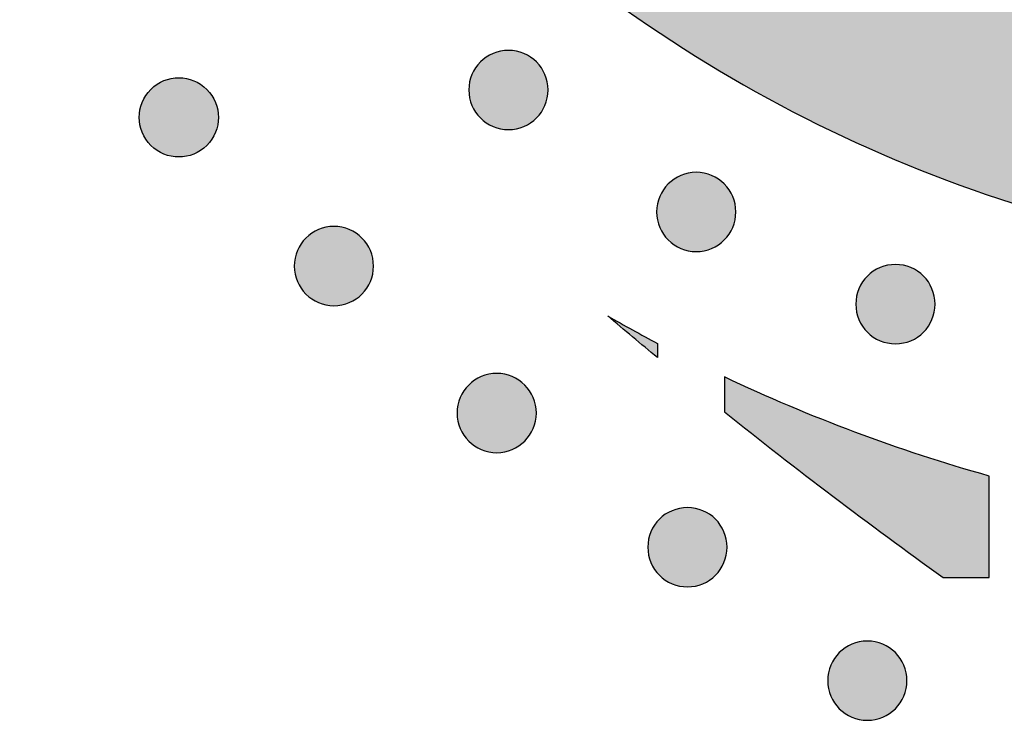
# Model space of a CAD drawing. Header units: millimetres. Extents: x -3873 to -97, y 912 to 4165.
# Tile 587 of 656: x -523 to -479, y 3718 to 3750. Entities that reach past the tile are written whole.
import ezdxf

# ---------------------------------------------------------------- set-up
doc = ezdxf.new("R2010")
doc.units = ezdxf.units.MM
doc.layers.add('pattern', color=7, linetype='Continuous', true_color=0x000000)

msp = doc.modelspace()

# ---------------------------------------------------------------- hatches: boundary and pattern name
at = {"layer": 'pattern'}
for points in [[(-415.75, 3746.365), (-409.983, 3761.385), (-424.214, 3755.831), (-426.723, 3754.899), (-429.271, 3754.045), (-431.853, 3753.272), (-434.466, 3752.582), (-437.106, 3751.977), (-439.769, 3751.457), (-442.45, 3751.025), (-445.145, 3750.681), (-447.85, 3750.426), (-450.561, 3750.26), (-453.273, 3750.183), (-455.981, 3750.195), (-458.682, 3750.295), (-461.371, 3750.483), (-464.043, 3750.758), (-466.696, 3751.118), (-467.69, 3751.279), (-468.683, 3751.46), (-469.676, 3751.662), (-470.667, 3751.883), (-471.656, 3752.124), (-472.642, 3752.386), (-473.624, 3752.667), (-474.603, 3752.969), (-475.576, 3753.29), (-476.545, 3753.631), (-477.508, 3753.992), (-478.464, 3754.373), (-479.413, 3754.773), (-480.355, 3755.191), (-481.288, 3755.629), (-482.213, 3756.086), (-483.128, 3756.561), (-484.034, 3757.054), (-484.929, 3757.565), (-485.813, 3758.093), (-486.686, 3758.639), (-487.546, 3759.201), (-488.395, 3759.78), (-489.23, 3760.374), (-490.052, 3760.985), (-490.861, 3761.61), (-491.655, 3762.25), (-492.435, 3762.904), (-493.2, 3763.571), (-493.95, 3764.252), (-494.684, 3764.946), (-495.402, 3765.651), (-496.107, 3766.371), (-496.799, 3767.106), (-497.479, 3767.857), (-498.145, 3768.623), (-498.798, 3769.404), (-499.436, 3770.2), (-500.06, 3771.009), (-500.669, 3771.833), (-501.262, 3772.669), (-501.839, 3773.519), (-502.4, 3774.38), (-502.944, 3775.254), (-503.471, 3776.139), (-503.98, 3777.035), (-504.472, 3777.941), (-504.945, 3778.858), (-505.4, 3779.783), (-505.836, 3780.717), (-506.253, 3781.66), (-506.652, 3782.609), (-507.03, 3783.566), (-507.39, 3784.53), (-507.729, 3785.499), (-508.049, 3786.473), (-508.349, 3787.452), (-508.628, 3788.435), (-508.888, 3789.422), (-509.128, 3790.411), (-509.347, 3791.402), (-509.547, 3792.395), (-509.726, 3793.389), (-509.886, 3794.383), (-510.241, 3797.036), (-510.511, 3799.709), (-510.694, 3802.399), (-510.79, 3805.1), (-510.798, 3807.808), (-510.716, 3810.52), (-510.545, 3813.23), (-510.285, 3815.935), (-509.936, 3818.63), (-509.5, 3821.31), (-508.976, 3823.972), (-508.366, 3826.611), (-507.671, 3829.222), (-506.894, 3831.803), (-506.035, 3834.349), (-505.098, 3836.857), (-499.52, 3851.079), (-514.55, 3845.338), (-515.217, 3843.811), (-515.858, 3842.27), (-516.473, 3840.714), (-517.062, 3839.145), (-517.625, 3837.562), (-518.16, 3835.966), (-518.667, 3834.359), (-519.146, 3832.741), (-519.597, 3831.112), (-520.019, 3829.474), (-520.412, 3827.827), (-520.776, 3826.171), (-521.11, 3824.509), (-521.415, 3822.839), (-521.69, 3821.165), (-521.935, 3819.485), (-522.149, 3817.801), (-522.334, 3816.113), (-522.488, 3814.424), (-522.611, 3812.732), (-522.705, 3811.04), (-522.768, 3809.348), (-522.8, 3807.656), (-522.803, 3805.966), (-522.775, 3804.279), (-522.717, 3802.594), (-522.63, 3800.914), (-522.513, 3799.238), (-522.366, 3797.568), (-522.19, 3795.904), (-521.986, 3794.247), (-521.752, 3792.598), (-521.556, 3791.372), (-521.334, 3790.147), (-521.088, 3788.923), (-520.818, 3787.7), (-520.522, 3786.481), (-520.202, 3785.265), (-519.857, 3784.053), (-519.487, 3782.846), (-519.093, 3781.644), (-518.675, 3780.45), (-518.232, 3779.262), (-517.765, 3778.082), (-517.274, 3776.911), (-516.759, 3775.749), (-516.221, 3774.597), (-515.66, 3773.456), (-515.077, 3772.326), (-514.471, 3771.209), (-513.843, 3770.104), (-513.193, 3769.013), (-512.522, 3767.936), (-511.831, 3766.873), (-511.119, 3765.826), (-510.388, 3764.795), (-509.638, 3763.78), (-508.868, 3762.782), (-508.081, 3761.801), (-507.277, 3760.838), (-506.455, 3759.893), (-505.617, 3758.967), (-504.764, 3758.061), (-503.895, 3757.173), (-503.009, 3756.303), (-502.104, 3755.448), (-501.18, 3754.609), (-500.237, 3753.786), (-499.275, 3752.979), (-498.296, 3752.19), (-497.299, 3751.42), (-496.285, 3750.667), (-495.255, 3749.934), (-494.209, 3749.221), (-493.148, 3748.527), (-492.072, 3747.855), (-490.982, 3747.203), (-489.878, 3746.573), (-488.762, 3745.965), (-487.633, 3745.38), (-486.493, 3744.817), (-485.342, 3744.277), (-484.181, 3743.76), (-483.011, 3743.268), (-481.832, 3742.798), (-480.645, 3742.353), (-479.451, 3741.933), (-478.25, 3741.537), (-477.044, 3741.165), (-475.832, 3740.818), (-474.617, 3740.495), (-473.398, 3740.198), (-472.176, 3739.925), (-470.952, 3739.677), (-469.727, 3739.453), (-468.501, 3739.255), (-466.853, 3739.018), (-465.196, 3738.811), (-463.533, 3738.632), (-461.863, 3738.483), (-460.188, 3738.363), (-458.507, 3738.272), (-456.823, 3738.212), (-455.135, 3738.181), (-453.446, 3738.18), (-451.754, 3738.21), (-450.061, 3738.27), (-448.369, 3738.36), (-446.677, 3738.481), (-444.987, 3738.632), (-443.3, 3738.814), (-441.615, 3739.025), (-439.935, 3739.267), (-438.26, 3739.539), (-436.59, 3739.841), (-434.927, 3740.172), (-433.271, 3740.533), (-431.623, 3740.924), (-429.984, 3741.343), (-428.354, 3741.791), (-426.735, 3742.267), (-425.127, 3742.772), (-423.531, 3743.304), (-421.947, 3743.863), (-420.376, 3744.45), (-418.819, 3745.062), (-417.277, 3745.701)], [(-499.671, 3745.383), (-499.699, 3745.355), (-499.728, 3745.328), (-499.758, 3745.301), (-499.788, 3745.275), (-499.82, 3745.249), (-499.853, 3745.224), (-499.886, 3745.2), (-499.92, 3745.176), (-499.955, 3745.152), (-499.991, 3745.13), (-500.027, 3745.108), (-500.064, 3745.086), (-500.102, 3745.066), (-500.141, 3745.046), (-500.181, 3745.027), (-500.221, 3745.01), (-500.262, 3744.993), (-500.303, 3744.976), (-500.345, 3744.961), (-500.387, 3744.947), (-500.43, 3744.934), (-500.474, 3744.922), (-500.518, 3744.911), (-500.562, 3744.902), (-500.607, 3744.893), (-500.652, 3744.885), (-500.697, 3744.879), (-500.742, 3744.874), (-500.788, 3744.869), (-500.834, 3744.866), (-500.88, 3744.865), (-500.926, 3744.864), (-500.972, 3744.865), (-501.017, 3744.867), (-501.063, 3744.87), (-501.109, 3744.874), (-501.154, 3744.879), (-501.2, 3744.886), (-501.245, 3744.893), (-501.289, 3744.902), (-501.333, 3744.912), (-501.377, 3744.923), (-501.421, 3744.935), (-501.464, 3744.948), (-501.506, 3744.962), (-501.548, 3744.978), (-501.589, 3744.994), (-501.63, 3745.011), (-501.67, 3745.029), (-501.71, 3745.048), (-501.748, 3745.067), (-501.786, 3745.088), (-501.824, 3745.109), (-501.86, 3745.131), (-501.896, 3745.154), (-501.931, 3745.177), (-501.965, 3745.201), (-501.998, 3745.226), (-502.03, 3745.251), (-502.062, 3745.277), (-502.093, 3745.303), (-502.123, 3745.33), (-502.152, 3745.357), (-502.18, 3745.385), (-502.207, 3745.413), (-502.234, 3745.442), (-502.261, 3745.472), (-502.287, 3745.503), (-502.313, 3745.534), (-502.338, 3745.567), (-502.363, 3745.6), (-502.387, 3745.634), (-502.41, 3745.669), (-502.433, 3745.705), (-502.455, 3745.742), (-502.476, 3745.779), (-502.497, 3745.817), (-502.516, 3745.856), (-502.535, 3745.895), (-502.553, 3745.935), (-502.57, 3745.976), (-502.586, 3746.017), (-502.601, 3746.059), (-502.615, 3746.102), (-502.628, 3746.145), (-502.64, 3746.188), (-502.651, 3746.232), (-502.661, 3746.276), (-502.67, 3746.321), (-502.677, 3746.366), (-502.684, 3746.411), (-502.689, 3746.457), (-502.693, 3746.502), (-502.696, 3746.548), (-502.698, 3746.594), (-502.698, 3746.64), (-502.698, 3746.686), (-502.696, 3746.732), (-502.693, 3746.778), (-502.689, 3746.823), (-502.683, 3746.869), (-502.677, 3746.914), (-502.669, 3746.959), (-502.66, 3747.004), (-502.651, 3747.048), (-502.64, 3747.092), (-502.627, 3747.135), (-502.614, 3747.178), (-502.6, 3747.221), (-502.585, 3747.263), (-502.569, 3747.304), (-502.552, 3747.345), (-502.534, 3747.385), (-502.515, 3747.424), (-502.495, 3747.463), (-502.475, 3747.501), (-502.453, 3747.538), (-502.431, 3747.575), (-502.409, 3747.61), (-502.385, 3747.645), (-502.361, 3747.679), (-502.336, 3747.712), (-502.311, 3747.745), (-502.285, 3747.776), (-502.259, 3747.807), (-502.232, 3747.837), (-502.205, 3747.866), (-502.178, 3747.894), (-502.149, 3747.922), (-502.12, 3747.949), (-502.09, 3747.976), (-502.06, 3748.002), (-502.028, 3748.027), (-501.996, 3748.053), (-501.962, 3748.077), (-501.928, 3748.101), (-501.893, 3748.125), (-501.857, 3748.147), (-501.821, 3748.169), (-501.784, 3748.191), (-501.746, 3748.211), (-501.707, 3748.231), (-501.667, 3748.25), (-501.627, 3748.267), (-501.587, 3748.284), (-501.545, 3748.3), (-501.503, 3748.316), (-501.461, 3748.33), (-501.418, 3748.343), (-501.374, 3748.355), (-501.33, 3748.366), (-501.286, 3748.375), (-501.241, 3748.384), (-501.196, 3748.392), (-501.151, 3748.398), (-501.106, 3748.403), (-501.06, 3748.408), (-501.014, 3748.41), (-500.968, 3748.412), (-500.923, 3748.413), (-500.877, 3748.412), (-500.831, 3748.41), (-500.785, 3748.407), (-500.739, 3748.403), (-500.694, 3748.398), (-500.649, 3748.391), (-500.604, 3748.384), (-500.559, 3748.375), (-500.515, 3748.365), (-500.471, 3748.354), (-500.427, 3748.342), (-500.384, 3748.329), (-500.342, 3748.315), (-500.3, 3748.299), (-500.259, 3748.283), (-500.218, 3748.266), (-500.178, 3748.248), (-500.138, 3748.229), (-500.1, 3748.21), (-500.062, 3748.189), (-500.025, 3748.168), (-499.988, 3748.146), (-499.952, 3748.123), (-499.917, 3748.1), (-499.883, 3748.075), (-499.85, 3748.051), (-499.818, 3748.026), (-499.786, 3748), (-499.755, 3747.973), (-499.725, 3747.947), (-499.696, 3747.92), (-499.668, 3747.892), (-499.641, 3747.864), (-499.614, 3747.835), (-499.587, 3747.805), (-499.561, 3747.774), (-499.535, 3747.742), (-499.51, 3747.71), (-499.485, 3747.677), (-499.461, 3747.643), (-499.438, 3747.608), (-499.415, 3747.572), (-499.393, 3747.535), (-499.372, 3747.498), (-499.351, 3747.46), (-499.332, 3747.421), (-499.313, 3747.382), (-499.295, 3747.342), (-499.278, 3747.301), (-499.262, 3747.26), (-499.247, 3747.218), (-499.233, 3747.175), (-499.22, 3747.132), (-499.208, 3747.089), (-499.197, 3747.045), (-499.187, 3747.001), (-499.178, 3746.956), (-499.171, 3746.911), (-499.164, 3746.866), (-499.159, 3746.82), (-499.155, 3746.775), (-499.152, 3746.729), (-499.15, 3746.683), (-499.15, 3746.637), (-499.15, 3746.591), (-499.152, 3746.545), (-499.155, 3746.499), (-499.159, 3746.454), (-499.165, 3746.408), (-499.171, 3746.363), (-499.179, 3746.318), (-499.188, 3746.273), (-499.198, 3746.229), (-499.209, 3746.185), (-499.221, 3746.142), (-499.234, 3746.099), (-499.248, 3746.056), (-499.263, 3746.014), (-499.279, 3745.973), (-499.296, 3745.932), (-499.314, 3745.892), (-499.333, 3745.853), (-499.353, 3745.814), (-499.373, 3745.776), (-499.395, 3745.739), (-499.417, 3745.702), (-499.44, 3745.667), (-499.463, 3745.632), (-499.487, 3745.598), (-499.512, 3745.564), (-499.537, 3745.532), (-499.563, 3745.5), (-499.589, 3745.47), (-499.616, 3745.44), (-499.643, 3745.411)], [(-514.423, 3746.664), (-514.396, 3746.635), (-514.369, 3746.606), (-514.342, 3746.576), (-514.316, 3746.546), (-514.29, 3746.514), (-514.265, 3746.482), (-514.24, 3746.448), (-514.216, 3746.414), (-514.193, 3746.379), (-514.17, 3746.344), (-514.148, 3746.307), (-514.127, 3746.27), (-514.107, 3746.232), (-514.087, 3746.193), (-514.068, 3746.154), (-514.05, 3746.114), (-514.033, 3746.073), (-514.017, 3746.032), (-514.002, 3745.99), (-513.988, 3745.947), (-513.975, 3745.904), (-513.963, 3745.861), (-513.952, 3745.817), (-513.942, 3745.773), (-513.934, 3745.728), (-513.926, 3745.683), (-513.92, 3745.638), (-513.914, 3745.592), (-513.91, 3745.547), (-513.907, 3745.501), (-513.906, 3745.455), (-513.905, 3745.409), (-513.906, 3745.363), (-513.908, 3745.317), (-513.911, 3745.272), (-513.915, 3745.226), (-513.92, 3745.18), (-513.927, 3745.135), (-513.934, 3745.09), (-513.943, 3745.046), (-513.953, 3745.001), (-513.964, 3744.958), (-513.976, 3744.914), (-513.989, 3744.871), (-514.003, 3744.829), (-514.018, 3744.787), (-514.034, 3744.746), (-514.052, 3744.705), (-514.07, 3744.665), (-514.088, 3744.625), (-514.108, 3744.587), (-514.129, 3744.549), (-514.15, 3744.511), (-514.172, 3744.475), (-514.195, 3744.439), (-514.218, 3744.404), (-514.242, 3744.37), (-514.267, 3744.337), (-514.292, 3744.305), (-514.318, 3744.273), (-514.344, 3744.242), (-514.371, 3744.213), (-514.398, 3744.184), (-514.426, 3744.155), (-514.454, 3744.128), (-514.483, 3744.101), (-514.513, 3744.074), (-514.543, 3744.048), (-514.575, 3744.022), (-514.607, 3743.997), (-514.641, 3743.972), (-514.675, 3743.948), (-514.71, 3743.925), (-514.746, 3743.902), (-514.782, 3743.88), (-514.819, 3743.859), (-514.857, 3743.839), (-514.896, 3743.819), (-514.935, 3743.8), (-514.976, 3743.782), (-515.016, 3743.765), (-515.058, 3743.749), (-515.1, 3743.734), (-515.142, 3743.72), (-515.185, 3743.707), (-515.228, 3743.695), (-515.272, 3743.684), (-515.317, 3743.674), (-515.361, 3743.666), (-515.406, 3743.658), (-515.451, 3743.652), (-515.497, 3743.646), (-515.543, 3743.642), (-515.588, 3743.639), (-515.634, 3743.638), (-515.68, 3743.637), (-515.726, 3743.638), (-515.772, 3743.64), (-515.818, 3743.643), (-515.863, 3743.647), (-515.909, 3743.652), (-515.954, 3743.659), (-515.999, 3743.666), (-516.043, 3743.675), (-516.088, 3743.685), (-516.132, 3743.696), (-516.175, 3743.708), (-516.218, 3743.721), (-516.26, 3743.735), (-516.302, 3743.75), (-516.344, 3743.767), (-516.384, 3743.784), (-516.424, 3743.802), (-516.464, 3743.82), (-516.502, 3743.84), (-516.54, 3743.861), (-516.578, 3743.882), (-516.614, 3743.904), (-516.65, 3743.927), (-516.685, 3743.95), (-516.719, 3743.974), (-516.752, 3743.999), (-516.784, 3744.024), (-516.816, 3744.05), (-516.847, 3744.076), (-516.877, 3744.103), (-516.906, 3744.13), (-516.934, 3744.158), (-516.961, 3744.186), (-516.988, 3744.215), (-517.015, 3744.245), (-517.041, 3744.276), (-517.067, 3744.307), (-517.092, 3744.34), (-517.117, 3744.373), (-517.141, 3744.407), (-517.164, 3744.442), (-517.187, 3744.478), (-517.209, 3744.514), (-517.23, 3744.551), (-517.25, 3744.589), (-517.27, 3744.628), (-517.289, 3744.668), (-517.307, 3744.708), (-517.324, 3744.748), (-517.34, 3744.79), (-517.355, 3744.832), (-517.369, 3744.874), (-517.382, 3744.917), (-517.394, 3744.961), (-517.405, 3745.004), (-517.415, 3745.049), (-517.423, 3745.093), (-517.431, 3745.138), (-517.437, 3745.184), (-517.443, 3745.229), (-517.447, 3745.275), (-517.45, 3745.32), (-517.451, 3745.366), (-517.452, 3745.412), (-517.451, 3745.458), (-517.45, 3745.504), (-517.447, 3745.55), (-517.442, 3745.595), (-517.437, 3745.641), (-517.43, 3745.686), (-517.423, 3745.731), (-517.414, 3745.776), (-517.404, 3745.82), (-517.393, 3745.864), (-517.381, 3745.907), (-517.368, 3745.95), (-517.354, 3745.993), (-517.339, 3746.034), (-517.323, 3746.076), (-517.305, 3746.116), (-517.288, 3746.156), (-517.269, 3746.196), (-517.249, 3746.235), (-517.228, 3746.273), (-517.207, 3746.31), (-517.185, 3746.346), (-517.162, 3746.382), (-517.139, 3746.417), (-517.115, 3746.451), (-517.09, 3746.484), (-517.065, 3746.517), (-517.039, 3746.548), (-517.013, 3746.579), (-516.986, 3746.609), (-516.959, 3746.638), (-516.931, 3746.666), (-516.903, 3746.693), (-516.874, 3746.72), (-516.844, 3746.747), (-516.814, 3746.773), (-516.782, 3746.799), (-516.75, 3746.824), (-516.716, 3746.849), (-516.682, 3746.873), (-516.647, 3746.896), (-516.612, 3746.919), (-516.575, 3746.941), (-516.538, 3746.962), (-516.5, 3746.983), (-516.461, 3747.002), (-516.422, 3747.021), (-516.381, 3747.039), (-516.341, 3747.056), (-516.299, 3747.072), (-516.257, 3747.087), (-516.215, 3747.101), (-516.172, 3747.114), (-516.129, 3747.126), (-516.085, 3747.137), (-516.04, 3747.147), (-515.996, 3747.155), (-515.951, 3747.163), (-515.906, 3747.169), (-515.86, 3747.175), (-515.815, 3747.179), (-515.769, 3747.182), (-515.723, 3747.184), (-515.677, 3747.184), (-515.631, 3747.183), (-515.585, 3747.182), (-515.539, 3747.179), (-515.494, 3747.174), (-515.448, 3747.169), (-515.403, 3747.163), (-515.358, 3747.155), (-515.314, 3747.146), (-515.269, 3747.136), (-515.225, 3747.125), (-515.182, 3747.113), (-515.139, 3747.1), (-515.097, 3747.086), (-515.055, 3747.071), (-515.013, 3747.055), (-514.973, 3747.038), (-514.933, 3747.02), (-514.893, 3747.001), (-514.855, 3746.981), (-514.817, 3746.961), (-514.779, 3746.939), (-514.743, 3746.917), (-514.707, 3746.894), (-514.672, 3746.871), (-514.638, 3746.847), (-514.605, 3746.822), (-514.573, 3746.797), (-514.541, 3746.771), (-514.51, 3746.745), (-514.48, 3746.718), (-514.452, 3746.691)], [(-491.267, 3739.922), (-491.295, 3739.895), (-491.324, 3739.867), (-491.354, 3739.841), (-491.385, 3739.814), (-491.416, 3739.789), (-491.449, 3739.764), (-491.482, 3739.739), (-491.516, 3739.715), (-491.551, 3739.692), (-491.587, 3739.669), (-491.623, 3739.647), (-491.661, 3739.626), (-491.699, 3739.605), (-491.737, 3739.585), (-491.777, 3739.567), (-491.817, 3739.549), (-491.858, 3739.532), (-491.899, 3739.516), (-491.941, 3739.501), (-491.984, 3739.487), (-492.027, 3739.474), (-492.07, 3739.462), (-492.114, 3739.451), (-492.158, 3739.441), (-492.203, 3739.432), (-492.248, 3739.424), (-492.293, 3739.418), (-492.339, 3739.413), (-492.384, 3739.409), (-492.43, 3739.406), (-492.476, 3739.404), (-492.522, 3739.403), (-492.568, 3739.404), (-492.614, 3739.406), (-492.659, 3739.409), (-492.705, 3739.413), (-492.751, 3739.418), (-492.796, 3739.425), (-492.841, 3739.433), (-492.885, 3739.441), (-492.93, 3739.451), (-492.974, 3739.462), (-493.017, 3739.474), (-493.06, 3739.488), (-493.102, 3739.502), (-493.144, 3739.517), (-493.186, 3739.533), (-493.226, 3739.55), (-493.266, 3739.568), (-493.306, 3739.587), (-493.345, 3739.607), (-493.383, 3739.627), (-493.42, 3739.648), (-493.456, 3739.67), (-493.492, 3739.693), (-493.527, 3739.717), (-493.561, 3739.741), (-493.594, 3739.765), (-493.627, 3739.791), (-493.658, 3739.816), (-493.689, 3739.843), (-493.719, 3739.869), (-493.748, 3739.897), (-493.776, 3739.924), (-493.804, 3739.952), (-493.831, 3739.981), (-493.857, 3740.011), (-493.884, 3740.042), (-493.909, 3740.074), (-493.934, 3740.106), (-493.959, 3740.14), (-493.983, 3740.174), (-494.007, 3740.209), (-494.029, 3740.244), (-494.051, 3740.281), (-494.072, 3740.318), (-494.093, 3740.356), (-494.113, 3740.395), (-494.131, 3740.434), (-494.149, 3740.474), (-494.166, 3740.515), (-494.182, 3740.557), (-494.197, 3740.599), (-494.211, 3740.641), (-494.224, 3740.684), (-494.236, 3740.727), (-494.247, 3740.771), (-494.257, 3740.816), (-494.266, 3740.86), (-494.274, 3740.905), (-494.28, 3740.951), (-494.285, 3740.996), (-494.289, 3741.042), (-494.292, 3741.087), (-494.294, 3741.133), (-494.295, 3741.179), (-494.294, 3741.225), (-494.292, 3741.271), (-494.289, 3741.317), (-494.285, 3741.363), (-494.28, 3741.408), (-494.273, 3741.453), (-494.265, 3741.498), (-494.257, 3741.543), (-494.247, 3741.587), (-494.236, 3741.631), (-494.224, 3741.674), (-494.211, 3741.717), (-494.196, 3741.76), (-494.181, 3741.802), (-494.165, 3741.843), (-494.148, 3741.884), (-494.13, 3741.924), (-494.111, 3741.963), (-494.091, 3742.002), (-494.071, 3742.04), (-494.05, 3742.077), (-494.028, 3742.114), (-494.005, 3742.149), (-493.981, 3742.184), (-493.957, 3742.218), (-493.933, 3742.252), (-493.907, 3742.284), (-493.882, 3742.316), (-493.855, 3742.346), (-493.829, 3742.376), (-493.801, 3742.405), (-493.774, 3742.433), (-493.746, 3742.461), (-493.717, 3742.488), (-493.687, 3742.515), (-493.656, 3742.541), (-493.624, 3742.567), (-493.592, 3742.592), (-493.559, 3742.617), (-493.524, 3742.641), (-493.489, 3742.664), (-493.454, 3742.687), (-493.417, 3742.709), (-493.38, 3742.73), (-493.342, 3742.75), (-493.303, 3742.77), (-493.264, 3742.789), (-493.224, 3742.807), (-493.183, 3742.824), (-493.141, 3742.84), (-493.1, 3742.855), (-493.057, 3742.869), (-493.014, 3742.882), (-492.971, 3742.894), (-492.927, 3742.905), (-492.882, 3742.915), (-492.838, 3742.923), (-492.793, 3742.931), (-492.747, 3742.937), (-492.702, 3742.943), (-492.656, 3742.947), (-492.611, 3742.95), (-492.565, 3742.951), (-492.519, 3742.952), (-492.473, 3742.951), (-492.427, 3742.95), (-492.381, 3742.947), (-492.336, 3742.942), (-492.29, 3742.937), (-492.245, 3742.931), (-492.2, 3742.923), (-492.155, 3742.914), (-492.111, 3742.904), (-492.067, 3742.893), (-492.024, 3742.881), (-491.981, 3742.868), (-491.938, 3742.854), (-491.896, 3742.839), (-491.855, 3742.823), (-491.814, 3742.805), (-491.774, 3742.787), (-491.735, 3742.769), (-491.696, 3742.749), (-491.658, 3742.728), (-491.621, 3742.707), (-491.584, 3742.685), (-491.549, 3742.662), (-491.514, 3742.639), (-491.48, 3742.615), (-491.446, 3742.59), (-491.414, 3742.565), (-491.382, 3742.539), (-491.352, 3742.513), (-491.322, 3742.486), (-491.293, 3742.459), (-491.265, 3742.431), (-491.237, 3742.403), (-491.21, 3742.374), (-491.183, 3742.344), (-491.157, 3742.313), (-491.131, 3742.282), (-491.106, 3742.249), (-491.081, 3742.216), (-491.057, 3742.182), (-491.034, 3742.147), (-491.011, 3742.111), (-490.989, 3742.075), (-490.968, 3742.037), (-490.948, 3741.999), (-490.928, 3741.961), (-490.909, 3741.921), (-490.891, 3741.881), (-490.874, 3741.84), (-490.858, 3741.799), (-490.843, 3741.757), (-490.829, 3741.714), (-490.816, 3741.671), (-490.804, 3741.628), (-490.793, 3741.584), (-490.783, 3741.54), (-490.775, 3741.495), (-490.767, 3741.45), (-490.761, 3741.405), (-490.755, 3741.359), (-490.751, 3741.314), (-490.748, 3741.268), (-490.747, 3741.222), (-490.746, 3741.176), (-490.747, 3741.13), (-490.748, 3741.084), (-490.751, 3741.039), (-490.756, 3740.993), (-490.761, 3740.947), (-490.767, 3740.902), (-490.775, 3740.857), (-490.784, 3740.813), (-490.794, 3740.768), (-490.805, 3740.724), (-490.817, 3740.681), (-490.83, 3740.638), (-490.844, 3740.596), (-490.859, 3740.554), (-490.875, 3740.512), (-490.893, 3740.472), (-490.911, 3740.432), (-490.929, 3740.392), (-490.949, 3740.353), (-490.97, 3740.315), (-490.991, 3740.278), (-491.013, 3740.242), (-491.036, 3740.206), (-491.059, 3740.171), (-491.083, 3740.137), (-491.108, 3740.104), (-491.133, 3740.071), (-491.159, 3740.04), (-491.185, 3740.009), (-491.212, 3739.979), (-491.239, 3739.95)], [(-507.484, 3737.499), (-507.512, 3737.472), (-507.541, 3737.444), (-507.571, 3737.418), (-507.602, 3737.392), (-507.634, 3737.366), (-507.666, 3737.341), (-507.699, 3737.316), (-507.734, 3737.292), (-507.769, 3737.269), (-507.804, 3737.246), (-507.841, 3737.224), (-507.878, 3737.203), (-507.916, 3737.182), (-507.955, 3737.163), (-507.994, 3737.144), (-508.034, 3737.126), (-508.075, 3737.109), (-508.117, 3737.093), (-508.158, 3737.078), (-508.201, 3737.064), (-508.244, 3737.051), (-508.287, 3737.039), (-508.331, 3737.028), (-508.376, 3737.018), (-508.42, 3737.009), (-508.465, 3737.002), (-508.511, 3736.995), (-508.556, 3736.99), (-508.602, 3736.986), (-508.647, 3736.983), (-508.693, 3736.981), (-508.739, 3736.98), (-508.785, 3736.981), (-508.831, 3736.983), (-508.877, 3736.986), (-508.922, 3736.99), (-508.968, 3736.995), (-509.013, 3737.002), (-509.058, 3737.01), (-509.103, 3737.018), (-509.147, 3737.028), (-509.191, 3737.039), (-509.234, 3737.051), (-509.277, 3737.065), (-509.32, 3737.079), (-509.362, 3737.094), (-509.403, 3737.11), (-509.444, 3737.127), (-509.484, 3737.145), (-509.523, 3737.164), (-509.562, 3737.184), (-509.6, 3737.204), (-509.637, 3737.225), (-509.674, 3737.247), (-509.709, 3737.27), (-509.744, 3737.294), (-509.778, 3737.318), (-509.812, 3737.342), (-509.844, 3737.368), (-509.876, 3737.393), (-509.906, 3737.42), (-509.936, 3737.447), (-509.965, 3737.474), (-509.993, 3737.501), (-510.021, 3737.529), (-510.048, 3737.558), (-510.075, 3737.588), (-510.101, 3737.619), (-510.127, 3737.651), (-510.152, 3737.683), (-510.177, 3737.717), (-510.201, 3737.751), (-510.224, 3737.786), (-510.247, 3737.821), (-510.269, 3737.858), (-510.29, 3737.895), (-510.31, 3737.933), (-510.33, 3737.972), (-510.349, 3738.011), (-510.367, 3738.051), (-510.384, 3738.092), (-510.4, 3738.134), (-510.415, 3738.176), (-510.429, 3738.218), (-510.442, 3738.261), (-510.454, 3738.305), (-510.465, 3738.348), (-510.475, 3738.393), (-510.483, 3738.437), (-510.491, 3738.482), (-510.497, 3738.528), (-510.503, 3738.573), (-510.507, 3738.619), (-510.51, 3738.665), (-510.511, 3738.71), (-510.512, 3738.756), (-510.511, 3738.802), (-510.51, 3738.848), (-510.507, 3738.894), (-510.502, 3738.94), (-510.497, 3738.985), (-510.49, 3739.03), (-510.483, 3739.075), (-510.474, 3739.12), (-510.464, 3739.164), (-510.453, 3739.208), (-510.441, 3739.251), (-510.428, 3739.294), (-510.414, 3739.337), (-510.399, 3739.379), (-510.383, 3739.42), (-510.365, 3739.461), (-510.347, 3739.501), (-510.329, 3739.54), (-510.309, 3739.579), (-510.288, 3739.617), (-510.267, 3739.654), (-510.245, 3739.691), (-510.222, 3739.727), (-510.199, 3739.761), (-510.175, 3739.796), (-510.15, 3739.829), (-510.125, 3739.861), (-510.099, 3739.893), (-510.073, 3739.923), (-510.046, 3739.953), (-510.019, 3739.982), (-509.991, 3740.01), (-509.963, 3740.038), (-509.934, 3740.065), (-509.904, 3740.092), (-509.873, 3740.118), (-509.842, 3740.144), (-509.809, 3740.169), (-509.776, 3740.194), (-509.742, 3740.218), (-509.707, 3740.241), (-509.671, 3740.264), (-509.635, 3740.286), (-509.597, 3740.307), (-509.559, 3740.327), (-509.521, 3740.347), (-509.481, 3740.366), (-509.441, 3740.384), (-509.4, 3740.401), (-509.359, 3740.417), (-509.317, 3740.432), (-509.274, 3740.446), (-509.231, 3740.459), (-509.188, 3740.471), (-509.144, 3740.482), (-509.1, 3740.492), (-509.055, 3740.5), (-509.01, 3740.508), (-508.965, 3740.514), (-508.919, 3740.52), (-508.874, 3740.524), (-508.828, 3740.527), (-508.782, 3740.529), (-508.736, 3740.529), (-508.69, 3740.528), (-508.644, 3740.527), (-508.599, 3740.524), (-508.553, 3740.519), (-508.507, 3740.514), (-508.462, 3740.508), (-508.417, 3740.5), (-508.373, 3740.491), (-508.328, 3740.481), (-508.284, 3740.47), (-508.241, 3740.458), (-508.198, 3740.445), (-508.156, 3740.431), (-508.114, 3740.416), (-508.072, 3740.4), (-508.032, 3740.383), (-507.991, 3740.365), (-507.952, 3740.346), (-507.913, 3740.326), (-507.875, 3740.305), (-507.838, 3740.284), (-507.802, 3740.262), (-507.766, 3740.239), (-507.731, 3740.216), (-507.697, 3740.192), (-507.664, 3740.167), (-507.631, 3740.142), (-507.6, 3740.116), (-507.569, 3740.09), (-507.539, 3740.063), (-507.51, 3740.036), (-507.482, 3740.008), (-507.454, 3739.98), (-507.427, 3739.951), (-507.401, 3739.921), (-507.374, 3739.89), (-507.349, 3739.859), (-507.324, 3739.826), (-507.299, 3739.793), (-507.275, 3739.759), (-507.251, 3739.724), (-507.229, 3739.688), (-507.207, 3739.652), (-507.186, 3739.614), (-507.165, 3739.576), (-507.145, 3739.538), (-507.127, 3739.498), (-507.109, 3739.458), (-507.092, 3739.417), (-507.076, 3739.376), (-507.061, 3739.334), (-507.047, 3739.292), (-507.033, 3739.249), (-507.021, 3739.205), (-507.011, 3739.161), (-507.001, 3739.117), (-506.992, 3739.072), (-506.984, 3739.027), (-506.978, 3738.982), (-506.973, 3738.936), (-506.969, 3738.891), (-506.966, 3738.845), (-506.964, 3738.799), (-506.963, 3738.753), (-506.964, 3738.707), (-506.966, 3738.661), (-506.969, 3738.616), (-506.973, 3738.57), (-506.978, 3738.525), (-506.985, 3738.479), (-506.993, 3738.434), (-507.001, 3738.39), (-507.011, 3738.345), (-507.022, 3738.302), (-507.034, 3738.258), (-507.047, 3738.215), (-507.062, 3738.173), (-507.077, 3738.131), (-507.093, 3738.089), (-507.11, 3738.049), (-507.128, 3738.009), (-507.147, 3737.969), (-507.167, 3737.93), (-507.187, 3737.892), (-507.208, 3737.855), (-507.23, 3737.819), (-507.253, 3737.783), (-507.277, 3737.748), (-507.301, 3737.714), (-507.325, 3737.681), (-507.351, 3737.648), (-507.376, 3737.617), (-507.403, 3737.586), (-507.429, 3737.556), (-507.457, 3737.527)], [(-482.347, 3735.795), (-482.376, 3735.768), (-482.405, 3735.741), (-482.434, 3735.714), (-482.465, 3735.688), (-482.497, 3735.662), (-482.529, 3735.637), (-482.563, 3735.612), (-482.597, 3735.588), (-482.632, 3735.565), (-482.667, 3735.542), (-482.704, 3735.52), (-482.741, 3735.499), (-482.779, 3735.478), (-482.818, 3735.459), (-482.857, 3735.44), (-482.898, 3735.422), (-482.938, 3735.405), (-482.98, 3735.389), (-483.022, 3735.374), (-483.064, 3735.36), (-483.107, 3735.347), (-483.151, 3735.335), (-483.195, 3735.324), (-483.239, 3735.314), (-483.283, 3735.305), (-483.328, 3735.298), (-483.374, 3735.291), (-483.419, 3735.286), (-483.465, 3735.282), (-483.511, 3735.279), (-483.557, 3735.277), (-483.602, 3735.277), (-483.648, 3735.277), (-483.694, 3735.279), (-483.74, 3735.282), (-483.786, 3735.286), (-483.831, 3735.292), (-483.876, 3735.298), (-483.921, 3735.306), (-483.966, 3735.315), (-484.01, 3735.325), (-484.054, 3735.336), (-484.098, 3735.348), (-484.141, 3735.361), (-484.183, 3735.375), (-484.225, 3735.39), (-484.266, 3735.406), (-484.307, 3735.423), (-484.347, 3735.441), (-484.387, 3735.46), (-484.425, 3735.48), (-484.463, 3735.5), (-484.5, 3735.522), (-484.537, 3735.544), (-484.573, 3735.567), (-484.608, 3735.59), (-484.642, 3735.614), (-484.675, 3735.639), (-484.707, 3735.664), (-484.739, 3735.69), (-484.77, 3735.716), (-484.799, 3735.743), (-484.828, 3735.77), (-484.857, 3735.798), (-484.884, 3735.826), (-484.911, 3735.855), (-484.938, 3735.885), (-484.964, 3735.915), (-484.99, 3735.947), (-485.015, 3735.98), (-485.04, 3736.013), (-485.064, 3736.047), (-485.087, 3736.082), (-485.11, 3736.118), (-485.132, 3736.154), (-485.153, 3736.191), (-485.173, 3736.229), (-485.193, 3736.268), (-485.212, 3736.308), (-485.23, 3736.348), (-485.247, 3736.389), (-485.263, 3736.43), (-485.278, 3736.472), (-485.292, 3736.514), (-485.305, 3736.557), (-485.317, 3736.601), (-485.328, 3736.645), (-485.338, 3736.689), (-485.347, 3736.734), (-485.354, 3736.779), (-485.361, 3736.824), (-485.366, 3736.869), (-485.37, 3736.915), (-485.373, 3736.961), (-485.375, 3737.007), (-485.375, 3737.053), (-485.375, 3737.099), (-485.373, 3737.144), (-485.37, 3737.19), (-485.366, 3737.236), (-485.36, 3737.281), (-485.354, 3737.327), (-485.346, 3737.372), (-485.337, 3737.416), (-485.327, 3737.46), (-485.316, 3737.504), (-485.304, 3737.548), (-485.291, 3737.591), (-485.277, 3737.633), (-485.262, 3737.675), (-485.246, 3737.716), (-485.229, 3737.757), (-485.211, 3737.797), (-485.192, 3737.837), (-485.172, 3737.875), (-485.152, 3737.913), (-485.13, 3737.951), (-485.108, 3737.987), (-485.085, 3738.023), (-485.062, 3738.058), (-485.038, 3738.092), (-485.013, 3738.125), (-484.988, 3738.157), (-484.962, 3738.189), (-484.936, 3738.22), (-484.909, 3738.25), (-484.882, 3738.279), (-484.854, 3738.307), (-484.826, 3738.334), (-484.797, 3738.361), (-484.767, 3738.388), (-484.737, 3738.414), (-484.705, 3738.44), (-484.672, 3738.465), (-484.639, 3738.49), (-484.605, 3738.514), (-484.57, 3738.537), (-484.534, 3738.56), (-484.498, 3738.582), (-484.461, 3738.603), (-484.422, 3738.624), (-484.384, 3738.643), (-484.344, 3738.662), (-484.304, 3738.68), (-484.263, 3738.697), (-484.222, 3738.713), (-484.18, 3738.728), (-484.138, 3738.742), (-484.095, 3738.755), (-484.051, 3738.767), (-484.007, 3738.778), (-483.963, 3738.788), (-483.918, 3738.797), (-483.873, 3738.804), (-483.828, 3738.811), (-483.783, 3738.816), (-483.737, 3738.82), (-483.691, 3738.823), (-483.645, 3738.825), (-483.599, 3738.825), (-483.553, 3738.825), (-483.508, 3738.823), (-483.462, 3738.82), (-483.416, 3738.816), (-483.371, 3738.81), (-483.325, 3738.804), (-483.28, 3738.796), (-483.236, 3738.787), (-483.192, 3738.777), (-483.148, 3738.766), (-483.104, 3738.754), (-483.061, 3738.741), (-483.019, 3738.727), (-482.977, 3738.712), (-482.935, 3738.696), (-482.895, 3738.679), (-482.855, 3738.661), (-482.815, 3738.642), (-482.777, 3738.622), (-482.739, 3738.602), (-482.701, 3738.58), (-482.665, 3738.558), (-482.629, 3738.536), (-482.594, 3738.512), (-482.56, 3738.488), (-482.527, 3738.463), (-482.494, 3738.438), (-482.463, 3738.412), (-482.432, 3738.386), (-482.402, 3738.359), (-482.373, 3738.332), (-482.345, 3738.305), (-482.318, 3738.276), (-482.291, 3738.247), (-482.264, 3738.217), (-482.238, 3738.187), (-482.212, 3738.155), (-482.187, 3738.123), (-482.162, 3738.089), (-482.138, 3738.055), (-482.115, 3738.02), (-482.092, 3737.984), (-482.07, 3737.948), (-482.049, 3737.911), (-482.028, 3737.873), (-482.009, 3737.834), (-481.99, 3737.794), (-481.972, 3737.754), (-481.955, 3737.714), (-481.939, 3737.672), (-481.924, 3737.63), (-481.91, 3737.588), (-481.897, 3737.545), (-481.885, 3737.501), (-481.874, 3737.457), (-481.864, 3737.413), (-481.855, 3737.368), (-481.848, 3737.323), (-481.841, 3737.278), (-481.836, 3737.233), (-481.832, 3737.187), (-481.829, 3737.141), (-481.827, 3737.095), (-481.827, 3737.05), (-481.827, 3737.004), (-481.829, 3736.958), (-481.832, 3736.912), (-481.836, 3736.866), (-481.842, 3736.821), (-481.848, 3736.776), (-481.856, 3736.731), (-481.865, 3736.686), (-481.874, 3736.642), (-481.885, 3736.598), (-481.898, 3736.554), (-481.911, 3736.511), (-481.925, 3736.469), (-481.94, 3736.427), (-481.956, 3736.386), (-481.973, 3736.345), (-481.991, 3736.305), (-482.01, 3736.265), (-482.03, 3736.227), (-482.05, 3736.189), (-482.072, 3736.151), (-482.094, 3736.115), (-482.116, 3736.079), (-482.14, 3736.044), (-482.164, 3736.01), (-482.189, 3735.977), (-482.214, 3735.945), (-482.24, 3735.913), (-482.266, 3735.882), (-482.293, 3735.852), (-482.32, 3735.823)], [(-494.252, 3734.658), (-496.482, 3736.522), (-494.251, 3735.294)], [(-500.195, 3730.921), (-500.223, 3730.894), (-500.252, 3730.867), (-500.282, 3730.84), (-500.313, 3730.814), (-500.345, 3730.788), (-500.377, 3730.763), (-500.41, 3730.738), (-500.445, 3730.714), (-500.479, 3730.691), (-500.515, 3730.668), (-500.552, 3730.646), (-500.589, 3730.625), (-500.627, 3730.604), (-500.666, 3730.585), (-500.705, 3730.566), (-500.745, 3730.548), (-500.786, 3730.531), (-500.827, 3730.515), (-500.869, 3730.5), (-500.912, 3730.486), (-500.955, 3730.473), (-500.998, 3730.461), (-501.042, 3730.45), (-501.087, 3730.44), (-501.131, 3730.431), (-501.176, 3730.424), (-501.221, 3730.417), (-501.267, 3730.412), (-501.313, 3730.408), (-501.358, 3730.405), (-501.404, 3730.403), (-501.45, 3730.403), (-501.496, 3730.403), (-501.542, 3730.405), (-501.588, 3730.408), (-501.633, 3730.412), (-501.679, 3730.418), (-501.724, 3730.424), (-501.769, 3730.432), (-501.814, 3730.441), (-501.858, 3730.45), (-501.902, 3730.461), (-501.945, 3730.474), (-501.988, 3730.487), (-502.031, 3730.501), (-502.073, 3730.516), (-502.114, 3730.532), (-502.155, 3730.549), (-502.195, 3730.567), (-502.234, 3730.586), (-502.273, 3730.606), (-502.311, 3730.626), (-502.348, 3730.648), (-502.385, 3730.67), (-502.42, 3730.692), (-502.455, 3730.716), (-502.489, 3730.74), (-502.523, 3730.765), (-502.555, 3730.79), (-502.587, 3730.816), (-502.617, 3730.842), (-502.647, 3730.869), (-502.676, 3730.896), (-502.704, 3730.923), (-502.732, 3730.952), (-502.759, 3730.981), (-502.786, 3731.01), (-502.812, 3731.041), (-502.838, 3731.073), (-502.863, 3731.105), (-502.887, 3731.139), (-502.911, 3731.173), (-502.935, 3731.208), (-502.958, 3731.243), (-502.98, 3731.28), (-503.001, 3731.317), (-503.021, 3731.355), (-503.041, 3731.394), (-503.06, 3731.433), (-503.078, 3731.474), (-503.095, 3731.514), (-503.111, 3731.556), (-503.126, 3731.598), (-503.14, 3731.64), (-503.153, 3731.683), (-503.165, 3731.727), (-503.176, 3731.771), (-503.186, 3731.815), (-503.194, 3731.859), (-503.202, 3731.904), (-503.208, 3731.95), (-503.214, 3731.995), (-503.218, 3732.041), (-503.221, 3732.087), (-503.222, 3732.133), (-503.223, 3732.178), (-503.222, 3732.224), (-503.22, 3732.27), (-503.217, 3732.316), (-503.213, 3732.362), (-503.208, 3732.407), (-503.201, 3732.452), (-503.194, 3732.497), (-503.185, 3732.542), (-503.175, 3732.586), (-503.164, 3732.63), (-503.152, 3732.674), (-503.139, 3732.717), (-503.125, 3732.759), (-503.11, 3732.801), (-503.093, 3732.842), (-503.076, 3732.883), (-503.058, 3732.923), (-503.04, 3732.963), (-503.02, 3733.001), (-502.999, 3733.039), (-502.978, 3733.076), (-502.956, 3733.113), (-502.933, 3733.149), (-502.91, 3733.184), (-502.886, 3733.218), (-502.861, 3733.251), (-502.836, 3733.283), (-502.81, 3733.315), (-502.784, 3733.346), (-502.757, 3733.375), (-502.73, 3733.404), (-502.702, 3733.433), (-502.674, 3733.46), (-502.645, 3733.487), (-502.615, 3733.514), (-502.584, 3733.54), (-502.553, 3733.566), (-502.52, 3733.591), (-502.487, 3733.616), (-502.453, 3733.64), (-502.418, 3733.663), (-502.382, 3733.686), (-502.346, 3733.708), (-502.308, 3733.729), (-502.27, 3733.75), (-502.231, 3733.769), (-502.192, 3733.788), (-502.152, 3733.806), (-502.111, 3733.823), (-502.07, 3733.839), (-502.028, 3733.854), (-501.985, 3733.868), (-501.942, 3733.881), (-501.899, 3733.893), (-501.855, 3733.904), (-501.811, 3733.914), (-501.766, 3733.923), (-501.721, 3733.93), (-501.676, 3733.937), (-501.63, 3733.942), (-501.585, 3733.946), (-501.539, 3733.949), (-501.493, 3733.951), (-501.447, 3733.951), (-501.401, 3733.951), (-501.355, 3733.949), (-501.309, 3733.946), (-501.264, 3733.942), (-501.218, 3733.936), (-501.173, 3733.93), (-501.128, 3733.922), (-501.084, 3733.913), (-501.039, 3733.903), (-500.995, 3733.892), (-500.952, 3733.88), (-500.909, 3733.867), (-500.866, 3733.853), (-500.825, 3733.838), (-500.783, 3733.822), (-500.742, 3733.805), (-500.702, 3733.787), (-500.663, 3733.768), (-500.624, 3733.748), (-500.586, 3733.728), (-500.549, 3733.706), (-500.513, 3733.684), (-500.477, 3733.661), (-500.442, 3733.638), (-500.408, 3733.614), (-500.375, 3733.589), (-500.342, 3733.564), (-500.311, 3733.538), (-500.28, 3733.512), (-500.25, 3733.485), (-500.221, 3733.458), (-500.193, 3733.43), (-500.165, 3733.402), (-500.138, 3733.373), (-500.112, 3733.343), (-500.085, 3733.313), (-500.06, 3733.281), (-500.034, 3733.248), (-500.01, 3733.215), (-499.986, 3733.181), (-499.962, 3733.146), (-499.94, 3733.11), (-499.918, 3733.074), (-499.896, 3733.037), (-499.876, 3732.998), (-499.856, 3732.96), (-499.838, 3732.92), (-499.82, 3732.88), (-499.803, 3732.839), (-499.787, 3732.798), (-499.772, 3732.756), (-499.757, 3732.714), (-499.744, 3732.671), (-499.732, 3732.627), (-499.721, 3732.583), (-499.712, 3732.539), (-499.703, 3732.494), (-499.695, 3732.449), (-499.689, 3732.404), (-499.684, 3732.359), (-499.68, 3732.313), (-499.677, 3732.267), (-499.675, 3732.221), (-499.674, 3732.175), (-499.675, 3732.129), (-499.677, 3732.084), (-499.68, 3732.038), (-499.684, 3731.992), (-499.689, 3731.947), (-499.696, 3731.901), (-499.704, 3731.856), (-499.712, 3731.812), (-499.722, 3731.768), (-499.733, 3731.724), (-499.745, 3731.68), (-499.758, 3731.637), (-499.773, 3731.595), (-499.788, 3731.553), (-499.804, 3731.511), (-499.821, 3731.471), (-499.839, 3731.431), (-499.858, 3731.391), (-499.877, 3731.353), (-499.898, 3731.315), (-499.919, 3731.277), (-499.941, 3731.241), (-499.964, 3731.205), (-499.988, 3731.17), (-500.012, 3731.136), (-500.036, 3731.103), (-500.062, 3731.07), (-500.087, 3731.039), (-500.114, 3731.008), (-500.14, 3730.978), (-500.168, 3730.949)], [(-479.403, 3729.356), (-480.922, 3729.8), (-482.431, 3730.277), (-483.931, 3730.785), (-485.421, 3731.325), (-486.899, 3731.896), (-488.364, 3732.498), (-489.815, 3733.13), (-491.252, 3733.792), (-491.254, 3732.225), (-486.409, 3728.458), (-481.468, 3724.817), (-479.407, 3724.815)], [(-491.659, 3724.917), (-491.687, 3724.89), (-491.716, 3724.863), (-491.746, 3724.836), (-491.776, 3724.81), (-491.808, 3724.784), (-491.841, 3724.759), (-491.874, 3724.734), (-491.908, 3724.71), (-491.943, 3724.687), (-491.979, 3724.664), (-492.015, 3724.642), (-492.052, 3724.621), (-492.091, 3724.601), (-492.129, 3724.581), (-492.169, 3724.562), (-492.209, 3724.544), (-492.25, 3724.527), (-492.291, 3724.511), (-492.333, 3724.496), (-492.375, 3724.482), (-492.418, 3724.469), (-492.462, 3724.457), (-492.506, 3724.446), (-492.55, 3724.436), (-492.595, 3724.427), (-492.64, 3724.42), (-492.685, 3724.413), (-492.73, 3724.408), (-492.776, 3724.404), (-492.822, 3724.401), (-492.868, 3724.399), (-492.914, 3724.399), (-492.96, 3724.399), (-493.005, 3724.401), (-493.051, 3724.404), (-493.097, 3724.409), (-493.142, 3724.414), (-493.188, 3724.42), (-493.233, 3724.428), (-493.277, 3724.437), (-493.321, 3724.447), (-493.365, 3724.458), (-493.409, 3724.47), (-493.452, 3724.483), (-493.494, 3724.497), (-493.536, 3724.512), (-493.578, 3724.528), (-493.618, 3724.545), (-493.658, 3724.563), (-493.698, 3724.582), (-493.736, 3724.602), (-493.774, 3724.622), (-493.812, 3724.644), (-493.848, 3724.666), (-493.884, 3724.689), (-493.919, 3724.712), (-493.953, 3724.736), (-493.986, 3724.761), (-494.019, 3724.786), (-494.05, 3724.812), (-494.081, 3724.838), (-494.111, 3724.865), (-494.14, 3724.892), (-494.168, 3724.92), (-494.195, 3724.948), (-494.222, 3724.977), (-494.249, 3725.007), (-494.275, 3725.038), (-494.301, 3725.069), (-494.326, 3725.102), (-494.351, 3725.135), (-494.375, 3725.169), (-494.398, 3725.204), (-494.421, 3725.24), (-494.443, 3725.276), (-494.464, 3725.314), (-494.485, 3725.352), (-494.504, 3725.39), (-494.523, 3725.43), (-494.541, 3725.47), (-494.558, 3725.511), (-494.574, 3725.552), (-494.589, 3725.594), (-494.603, 3725.636), (-494.616, 3725.679), (-494.628, 3725.723), (-494.639, 3725.767), (-494.649, 3725.811), (-494.658, 3725.856), (-494.665, 3725.901), (-494.672, 3725.946), (-494.677, 3725.991), (-494.681, 3726.037), (-494.684, 3726.083), (-494.686, 3726.129), (-494.686, 3726.175), (-494.686, 3726.221), (-494.684, 3726.267), (-494.681, 3726.312), (-494.677, 3726.358), (-494.671, 3726.403), (-494.665, 3726.449), (-494.657, 3726.494), (-494.648, 3726.538), (-494.639, 3726.583), (-494.628, 3726.626), (-494.615, 3726.67), (-494.602, 3726.713), (-494.588, 3726.755), (-494.573, 3726.797), (-494.557, 3726.839), (-494.54, 3726.879), (-494.522, 3726.919), (-494.503, 3726.959), (-494.483, 3726.997), (-494.463, 3727.035), (-494.441, 3727.073), (-494.419, 3727.109), (-494.397, 3727.145), (-494.373, 3727.18), (-494.349, 3727.214), (-494.324, 3727.247), (-494.299, 3727.28), (-494.273, 3727.311), (-494.247, 3727.342), (-494.22, 3727.372), (-494.193, 3727.401), (-494.166, 3727.429), (-494.137, 3727.456), (-494.108, 3727.483), (-494.078, 3727.51), (-494.048, 3727.536), (-494.016, 3727.562), (-493.984, 3727.587), (-493.95, 3727.612), (-493.916, 3727.636), (-493.881, 3727.659), (-493.846, 3727.682), (-493.809, 3727.704), (-493.772, 3727.725), (-493.734, 3727.746), (-493.695, 3727.765), (-493.655, 3727.784), (-493.615, 3727.802), (-493.575, 3727.819), (-493.533, 3727.835), (-493.491, 3727.85), (-493.449, 3727.864), (-493.406, 3727.877), (-493.362, 3727.889), (-493.318, 3727.9), (-493.274, 3727.91), (-493.229, 3727.919), (-493.185, 3727.926), (-493.139, 3727.933), (-493.094, 3727.938), (-493.048, 3727.942), (-493.002, 3727.945), (-492.956, 3727.947), (-492.911, 3727.947), (-492.865, 3727.947), (-492.819, 3727.945), (-492.773, 3727.942), (-492.727, 3727.938), (-492.682, 3727.932), (-492.637, 3727.926), (-492.592, 3727.918), (-492.547, 3727.909), (-492.503, 3727.9), (-492.459, 3727.889), (-492.415, 3727.877), (-492.372, 3727.863), (-492.33, 3727.849), (-492.288, 3727.834), (-492.247, 3727.818), (-492.206, 3727.801), (-492.166, 3727.783), (-492.126, 3727.764), (-492.088, 3727.744), (-492.05, 3727.724), (-492.013, 3727.703), (-491.976, 3727.68), (-491.94, 3727.658), (-491.905, 3727.634), (-491.871, 3727.61), (-491.838, 3727.585), (-491.806, 3727.56), (-491.774, 3727.534), (-491.743, 3727.508), (-491.714, 3727.481), (-491.685, 3727.454), (-491.656, 3727.427), (-491.629, 3727.398), (-491.602, 3727.369), (-491.575, 3727.34), (-491.549, 3727.309), (-491.523, 3727.277), (-491.498, 3727.245), (-491.473, 3727.211), (-491.449, 3727.177), (-491.426, 3727.142), (-491.403, 3727.107), (-491.381, 3727.07), (-491.36, 3727.033), (-491.339, 3726.995), (-491.32, 3726.956), (-491.301, 3726.917), (-491.283, 3726.876), (-491.266, 3726.836), (-491.25, 3726.794), (-491.235, 3726.752), (-491.221, 3726.71), (-491.208, 3726.667), (-491.196, 3726.623), (-491.185, 3726.58), (-491.175, 3726.535), (-491.166, 3726.491), (-491.159, 3726.446), (-491.152, 3726.4), (-491.147, 3726.355), (-491.143, 3726.309), (-491.14, 3726.263), (-491.138, 3726.218), (-491.138, 3726.172), (-491.138, 3726.126), (-491.14, 3726.08), (-491.143, 3726.034), (-491.147, 3725.988), (-491.153, 3725.943), (-491.159, 3725.898), (-491.167, 3725.853), (-491.176, 3725.808), (-491.186, 3725.764), (-491.197, 3725.72), (-491.209, 3725.676), (-491.222, 3725.633), (-491.236, 3725.591), (-491.251, 3725.549), (-491.267, 3725.508), (-491.284, 3725.467), (-491.302, 3725.427), (-491.321, 3725.388), (-491.341, 3725.349), (-491.361, 3725.311), (-491.383, 3725.274), (-491.405, 3725.237), (-491.428, 3725.201), (-491.451, 3725.166), (-491.475, 3725.132), (-491.5, 3725.099), (-491.525, 3725.067), (-491.551, 3725.035), (-491.577, 3725.004), (-491.604, 3724.975), (-491.631, 3724.946)], [(-483.608, 3718.943), (-483.636, 3718.915), (-483.666, 3718.888), (-483.695, 3718.862), (-483.726, 3718.835), (-483.758, 3718.81), (-483.79, 3718.784), (-483.824, 3718.76), (-483.858, 3718.736), (-483.893, 3718.712), (-483.928, 3718.69), (-483.965, 3718.668), (-484.002, 3718.646), (-484.04, 3718.626), (-484.079, 3718.606), (-484.118, 3718.588), (-484.159, 3718.57), (-484.199, 3718.553), (-484.241, 3718.537), (-484.283, 3718.522), (-484.325, 3718.507), (-484.368, 3718.494), (-484.412, 3718.482), (-484.455, 3718.471), (-484.5, 3718.462), (-484.544, 3718.453), (-484.589, 3718.445), (-484.635, 3718.439), (-484.68, 3718.434), (-484.726, 3718.43), (-484.772, 3718.427), (-484.817, 3718.425), (-484.863, 3718.424), (-484.909, 3718.425), (-484.955, 3718.427), (-485.001, 3718.43), (-485.047, 3718.434), (-485.092, 3718.439), (-485.137, 3718.446), (-485.182, 3718.454), (-485.227, 3718.462), (-485.271, 3718.472), (-485.315, 3718.483), (-485.359, 3718.495), (-485.402, 3718.508), (-485.444, 3718.523), (-485.486, 3718.538), (-485.527, 3718.554), (-485.568, 3718.571), (-485.608, 3718.589), (-485.647, 3718.608), (-485.686, 3718.627), (-485.724, 3718.648), (-485.761, 3718.669), (-485.798, 3718.691), (-485.834, 3718.714), (-485.868, 3718.738), (-485.903, 3718.762), (-485.936, 3718.786), (-485.968, 3718.812), (-486, 3718.837), (-486.031, 3718.864), (-486.06, 3718.89), (-486.089, 3718.918), (-486.118, 3718.945), (-486.145, 3718.973), (-486.172, 3719.002), (-486.199, 3719.032), (-486.225, 3719.063), (-486.251, 3719.095), (-486.276, 3719.127), (-486.301, 3719.16), (-486.325, 3719.195), (-486.348, 3719.229), (-486.371, 3719.265), (-486.393, 3719.302), (-486.414, 3719.339), (-486.434, 3719.377), (-486.454, 3719.416), (-486.473, 3719.455), (-486.491, 3719.495), (-486.508, 3719.536), (-486.524, 3719.577), (-486.539, 3719.619), (-486.553, 3719.662), (-486.566, 3719.705), (-486.578, 3719.748), (-486.589, 3719.792), (-486.599, 3719.837), (-486.608, 3719.881), (-486.615, 3719.926), (-486.622, 3719.971), (-486.627, 3720.017), (-486.631, 3720.063), (-486.634, 3720.108), (-486.636, 3720.154), (-486.636, 3720.2), (-486.636, 3720.246), (-486.634, 3720.292), (-486.631, 3720.338), (-486.626, 3720.383), (-486.621, 3720.429), (-486.615, 3720.474), (-486.607, 3720.519), (-486.598, 3720.564), (-486.588, 3720.608), (-486.577, 3720.652), (-486.565, 3720.695), (-486.552, 3720.738), (-486.538, 3720.781), (-486.523, 3720.823), (-486.507, 3720.864), (-486.49, 3720.905), (-486.472, 3720.945), (-486.453, 3720.984), (-486.433, 3721.023), (-486.412, 3721.061), (-486.391, 3721.098), (-486.369, 3721.135), (-486.346, 3721.17), (-486.323, 3721.205), (-486.299, 3721.239), (-486.274, 3721.273), (-486.249, 3721.305), (-486.223, 3721.337), (-486.197, 3721.367), (-486.17, 3721.397), (-486.143, 3721.426), (-486.115, 3721.454), (-486.087, 3721.482), (-486.058, 3721.509), (-486.028, 3721.536), (-485.997, 3721.562), (-485.966, 3721.588), (-485.933, 3721.613), (-485.9, 3721.637), (-485.866, 3721.661), (-485.831, 3721.685), (-485.795, 3721.708), (-485.759, 3721.73), (-485.721, 3721.751), (-485.683, 3721.771), (-485.645, 3721.791), (-485.605, 3721.81), (-485.565, 3721.828), (-485.524, 3721.845), (-485.483, 3721.861), (-485.441, 3721.876), (-485.399, 3721.89), (-485.356, 3721.903), (-485.312, 3721.915), (-485.268, 3721.926), (-485.224, 3721.936), (-485.179, 3721.944), (-485.134, 3721.952), (-485.089, 3721.958), (-485.044, 3721.964), (-484.998, 3721.968), (-484.952, 3721.971), (-484.906, 3721.972), (-484.86, 3721.973), (-484.814, 3721.972), (-484.768, 3721.97), (-484.723, 3721.967), (-484.677, 3721.963), (-484.632, 3721.958), (-484.586, 3721.951), (-484.541, 3721.944), (-484.497, 3721.935), (-484.452, 3721.925), (-484.409, 3721.914), (-484.365, 3721.902), (-484.322, 3721.889), (-484.28, 3721.875), (-484.238, 3721.86), (-484.196, 3721.843), (-484.156, 3721.826), (-484.116, 3721.808), (-484.076, 3721.79), (-484.038, 3721.77), (-484, 3721.749), (-483.962, 3721.728), (-483.926, 3721.706), (-483.89, 3721.683), (-483.855, 3721.66), (-483.821, 3721.636), (-483.788, 3721.611), (-483.755, 3721.586), (-483.724, 3721.56), (-483.693, 3721.534), (-483.663, 3721.507), (-483.634, 3721.48), (-483.606, 3721.452), (-483.579, 3721.424), (-483.551, 3721.395), (-483.525, 3721.365), (-483.499, 3721.334), (-483.473, 3721.303), (-483.448, 3721.27), (-483.423, 3721.237), (-483.399, 3721.203), (-483.376, 3721.168), (-483.353, 3721.132), (-483.331, 3721.096), (-483.31, 3721.058), (-483.289, 3721.02), (-483.27, 3720.981), (-483.251, 3720.942), (-483.233, 3720.902), (-483.216, 3720.861), (-483.2, 3720.82), (-483.185, 3720.778), (-483.171, 3720.735), (-483.158, 3720.692), (-483.146, 3720.649), (-483.135, 3720.605), (-483.125, 3720.561), (-483.116, 3720.516), (-483.109, 3720.471), (-483.102, 3720.426), (-483.097, 3720.38), (-483.093, 3720.335), (-483.09, 3720.289), (-483.088, 3720.243), (-483.088, 3720.197), (-483.088, 3720.151), (-483.09, 3720.105), (-483.093, 3720.06), (-483.097, 3720.014), (-483.103, 3719.968), (-483.109, 3719.923), (-483.117, 3719.878), (-483.126, 3719.834), (-483.135, 3719.789), (-483.146, 3719.745), (-483.158, 3719.702), (-483.172, 3719.659), (-483.186, 3719.616), (-483.201, 3719.575), (-483.217, 3719.533), (-483.234, 3719.493), (-483.252, 3719.452), (-483.271, 3719.413), (-483.291, 3719.374), (-483.311, 3719.336), (-483.332, 3719.299), (-483.355, 3719.263), (-483.377, 3719.227), (-483.401, 3719.192), (-483.425, 3719.158), (-483.45, 3719.125), (-483.475, 3719.092), (-483.501, 3719.061), (-483.527, 3719.03), (-483.554, 3719), (-483.581, 3718.971)]]:
    msp.add_hatch(color=256, dxfattribs=at).paths.add_polyline_path(points, flags=0)

# ---------------------------------------------------------------- linework, layer by layer
for p, q in [((-494.251, 3735.294), (-494.252, 3734.658)), ((-491.252, 3733.792), (-491.254, 3732.225))]:
    msp.add_line(p, q, dxfattribs=at)
msp.add_lwpolyline([(-481.468, 3724.817), (-479.407, 3724.815), (-479.403, 3729.356)], dxfattribs=at)
at = {"layer": 'pattern', "extrusion": (0, 0, -1)}
for centre in [(500.924, 3746.638), (492.52, 3741.178), (508.738, 3738.755), (483.601, 3737.051), (501.449, 3732.177), (492.912, 3726.173), (484.862, 3720.199)]:
    msp.add_circle(centre, 1.774, dxfattribs=at)
at = {"layer": 'pattern'}
for centre, radius, start, end in [((-458.945, 3802.046), 63.514, 224.95007, 261.34598), ((-458.944, 3802.046), 75.515, 240.19199, 242.12474), ((-342.704, 3918.289), 238.09, 231.39693, 234.35081)]:
    msp.add_arc(centre, radius, start, end, dxfattribs=at)
at = {"layer": 'pattern', "extrusion": (0, 0, -1)}
for centre, radius, start, end in [((515.679, 3745.411), 1.773, 315.0499, 135.0499), ((515.679, 3745.411), 1.773, 135.0499, 315.0499), ((342.706, 3918.286), 238.087, 309.53234, 310.2319), ((458.945, 3802.046), 75.514, 285.71915, 295.33027)]:
    msp.add_arc(centre, radius, start, end, dxfattribs=at)

doc.saveas('drawing.dxf')
